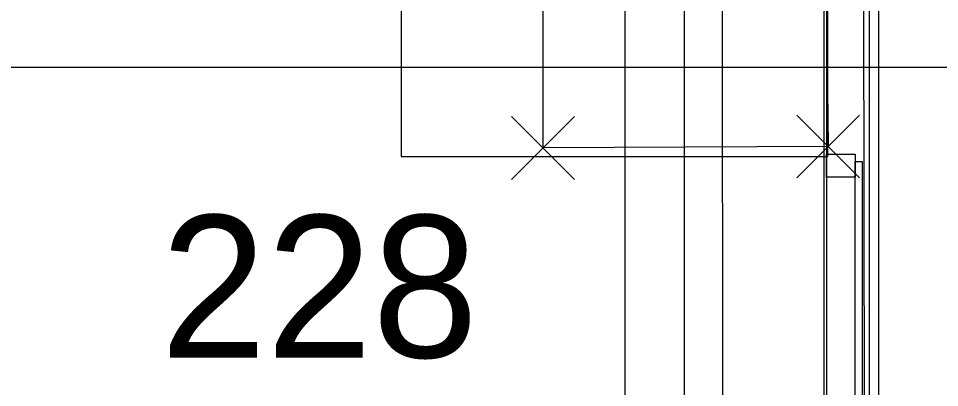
# Model space of a CAD drawing. Extents: x -264205 to -263659, y -1242401 to -1242060.
# Drawn here: x -263797.882 to -263794.646, y -1242127.007 to -1242125.71 of the extents above; entities that cross this region are included whole.
import ezdxf

# ---------------------------------------------------------------- set-up
doc = ezdxf.new("R2010")
doc.units = 0
for name, color, linetype in [('BOD_CISLO', 7, 'Continuous'), ('BOD_SYMBOL', 7, 'Continuous'), ('KFA_SO_10-1_BETONOVE_STLPY', 7, 'Continuous'), ('KFA_SO_10-1_PLACHTY', 7, 'Continuous'), ('KFA_SO_10-1_STRECHY', 7, 'Continuous'), ('KFA_SO_10-1_TRIBUNA_C_OBVOD', 7, 'Continuous'), ('OBRUBNIKY_KOMUNIKACIE_PROJEKT', 7, 'Continuous'), ('OSI_STAVBY_KFA', 7, 'Continuous'), ('SITUACIA_DSP_2D', 7, 'Continuous')]:
    doc.layers.add(name, color=color, linetype=linetype)

msp = doc.modelspace()

# ---------------------------------------------------------------- linework, layer by layer
at = {"layer": 'BOD_SYMBOL'}
for p, q in [((-263796.1495, -1242126.2755), (-263795.9285, -1242126.0545)), ((-263795.9285, -1242126.2755), (-263796.1495, -1242126.0545)), ((-263795.1475, -1242126.2705), (-263794.9265, -1242126.0495)), ((-263794.9265, -1242126.2705), (-263795.1475, -1242126.0495))]:
    msp.add_line(p, q, dxfattribs=at)
at = {"layer": 'KFA_SO_10-1_BETONOVE_STLPY'}
msp.add_lwpolyline([(-263795.044, -1242125.561), (-263795.037, -1242126.16), (-263796.039, -1242126.165), (-263796.039, -1242125.567)], close=True, dxfattribs=at)
at = {"layer": 'KFA_SO_10-1_PLACHTY'}
for p, q in [((-263794.861, -1242132.596), (-263794.852, -1242101.601)), ((-263794.907, -1242129.078), (-263794.942, -1242101.794))]:
    msp.add_line(p, q, dxfattribs=at)
msp.add_lwpolyline([(-263795.396, -1242226.823), (-263795.427, -1242195.892), (-263795.456, -1242167.905), (-263795.427, -1242160.909), (-263795.402, -1242132.887), (-263795.428, -1242101.98)], dxfattribs=at)
at = {"layer": 'KFA_SO_10-1_STRECHY'}
msp.add_line((-263795.734, -1242227.196), (-263795.754, -1242101.588), dxfattribs=at)
at = {"layer": 'KFA_SO_10-1_TRIBUNA_C_OBVOD'}
msp.add_lwpolyline([(-263795.284, -1242101.267), (-263795.051, -1242101.819), (-263795.059, -1242226.991), (-263795.286, -1242227.548)], dxfattribs=at)
at = {"layer": 'OBRUBNIKY_KOMUNIKACIE_PROJEKT'}
msp.add_line((-263794.8928, -1242101.3822), (-263794.8928, -1242227.3822), dxfattribs=at)
at = {"layer": 'OSI_STAVBY_KFA'}
for p, q in [((-263795.5428, -1242083.2372), (-263795.5428, -1242246.7072)), ((-263792.6528, -1242125.8822), (-263909.3428, -1242125.8822))]:
    msp.add_line(p, q, dxfattribs=at)
at = {"layer": 'SITUACIA_DSP_2D'}
for p, q in [((-263794.8928, -1242101.3822), (-263794.8928, -1242227.3822)), ((-263795.0428, -1242101.7691), (-263795.0428, -1242226.9954)), ((-263796.5378, -1242125.5948), (-263796.5378, -1242126.1948)), ((-263795.0378, -1242126.1948), (-263795.0378, -1242125.5948)), ((-263795.0427, -1242126.2673), (-263795.0427, -1242126.1873)), ((-263795.0427, -1242126.1873), (-263794.9427, -1242126.1873)), ((-263794.9427, -1242126.1873), (-263794.9427, -1242126.2273)), ((-263796.5378, -1242126.1948), (-263795.0378, -1242126.1948)), ((-263794.9427, -1242128.3123), (-263794.9427, -1242126.2123)), ((-263794.9427, -1242126.2123), (-263794.9177, -1242126.2123)), ((-263794.9177, -1242126.2123), (-263794.9177, -1242128.3123)), ((-263794.9427, -1242126.2273), (-263794.9427, -1242126.2673)), ((-263794.9427, -1242126.2673), (-263795.0427, -1242126.2673))]:
    msp.add_line(p, q, dxfattribs=at)

# ---------------------------------------------------------------- texts
at = {"layer": 'BOD_CISLO'}
msp.add_text('228', height=0.5, dxfattribs=at).set_placement((-263797.3828, -1242126.9018))

doc.saveas('drawing.dxf')
